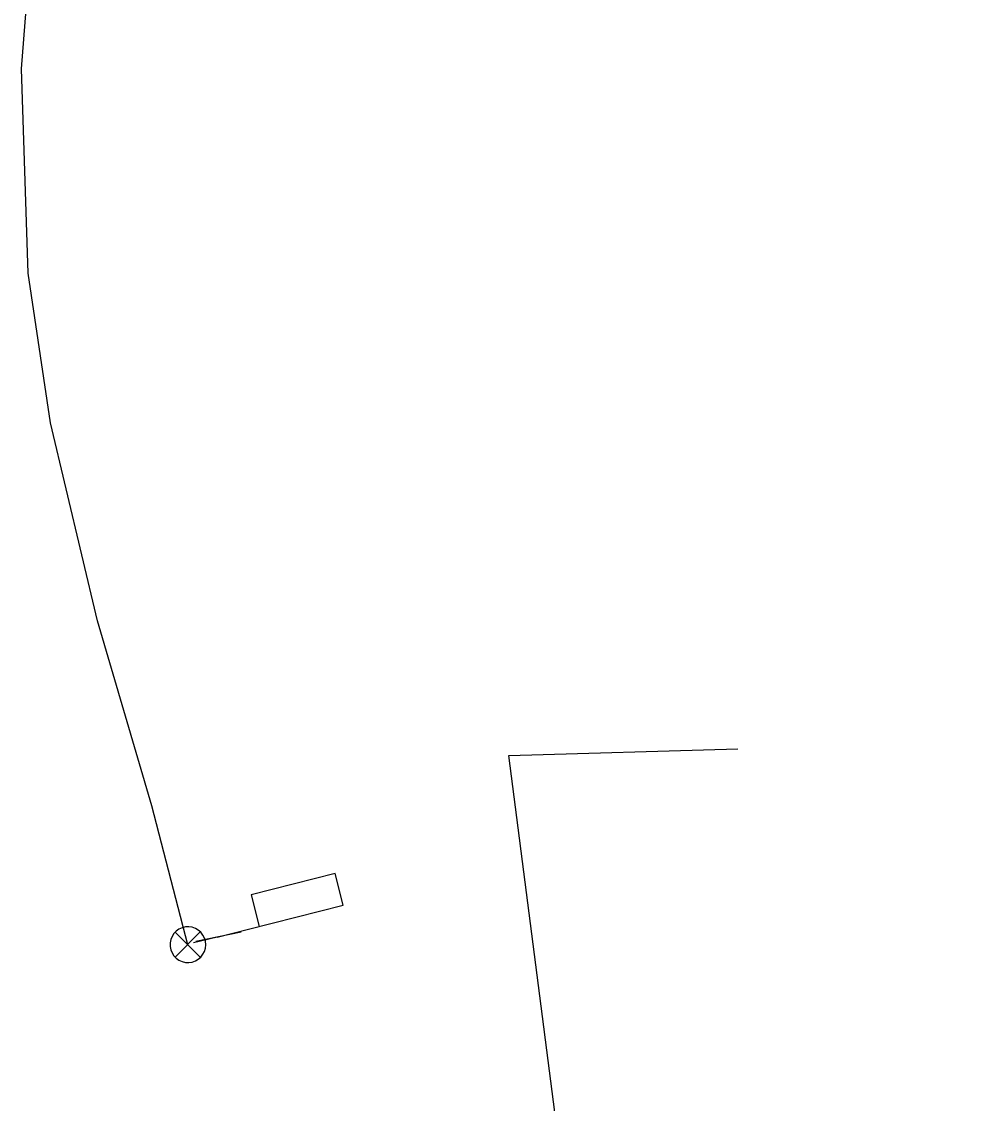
# Model space of a CAD drawing. Extents: x 600849 to 606371, y 330010 to 403088.
# Drawn here: x 602745.3 to 602921.2, y 353252.2 to 353451.7 of the extents above; entities that cross this region are included whole.
import ezdxf

# ---------------------------------------------------------------- set-up
doc = ezdxf.new("R2010")
doc.units = 0
for name, color, linetype in [('E_SIG', 7, 'Continuous'), ('E_UTL_E_UG', 7, 'Continuous'), ('E_UTL_Loop_UG', 7, 'Continuous')]:
    doc.layers.add(name, color=color, linetype=linetype)

msp = doc.modelspace()

# ---------------------------------------------------------------- linework, layer by layer
at = {"layer": 'E_SIG'}
for points in [[(602776.03, 353281.48), (602769.37, 353307.1), (602759.34, 353341.24), (602750.65, 353377.75), (602746.53, 353405.36), (602745.34, 353443.01), (602748.27, 353480.56), (602753.69, 353522.44), (602754.53, 353528.61), (602754.76, 353529.61)], [(602779.33, 353281.49), (602779.27, 353282.12), (602779.09, 353282.72), (602778.8, 353283.27), (602778.41, 353283.77), (602777.94, 353284.18), (602777.4, 353284.49), (602776.8, 353284.7), (602776.18, 353284.79), (602775.56, 353284.76), (602774.95, 353284.61), (602774.38, 353284.35), (602773.87, 353283.98), (602773.43, 353283.53), (602773.09, 353283), (602772.86, 353282.42), (602772.74, 353281.8), (602772.74, 353281.18), (602772.86, 353280.56), (602773.09, 353279.98), (602773.43, 353279.45), (602773.87, 353279), (602774.38, 353278.63), (602774.95, 353278.37), (602775.56, 353278.22), (602776.18, 353278.19), (602776.8, 353278.28), (602777.4, 353278.49), (602777.94, 353278.8), (602778.41, 353279.21), (602778.8, 353279.71), (602779.09, 353280.26), (602779.27, 353280.87), (602779.33, 353281.49)], [(602778.29, 353283.83), (602773.68, 353279.17)], [(602773.68, 353283.78), (602778.33, 353279.13)], [(602777.5, 353282.11), (602785.85, 353283.84)]]:
    msp.add_lwpolyline(points, dxfattribs=at)
at = {"layer": 'E_UTL_E_UG'}
msp.add_lwpolyline([(602921.16, 352917.33), (602903.19, 352990.58), (602856.97, 353148.14), (602835.22, 353316.37), (602877.48, 353317.61)], dxfattribs=at)
at = {"layer": 'E_UTL_Loop_UG'}
for p, q in [((602803.19, 353294.62), (602787.68, 353290.69)), ((602804.66, 353288.8), (602803.19, 353294.62)), ((602787.68, 353290.69), (602789.15, 353284.87)), ((602787.21, 353284.38), (602804.66, 353288.8)), ((602781.4, 353282.9), (602787.21, 353284.38))]:
    msp.add_line(p, q, dxfattribs=at)
msp.add_lwpolyline([(602781.4, 353282.9), (602777.08, 353281.81)], dxfattribs=at)

doc.saveas('drawing.dxf')
